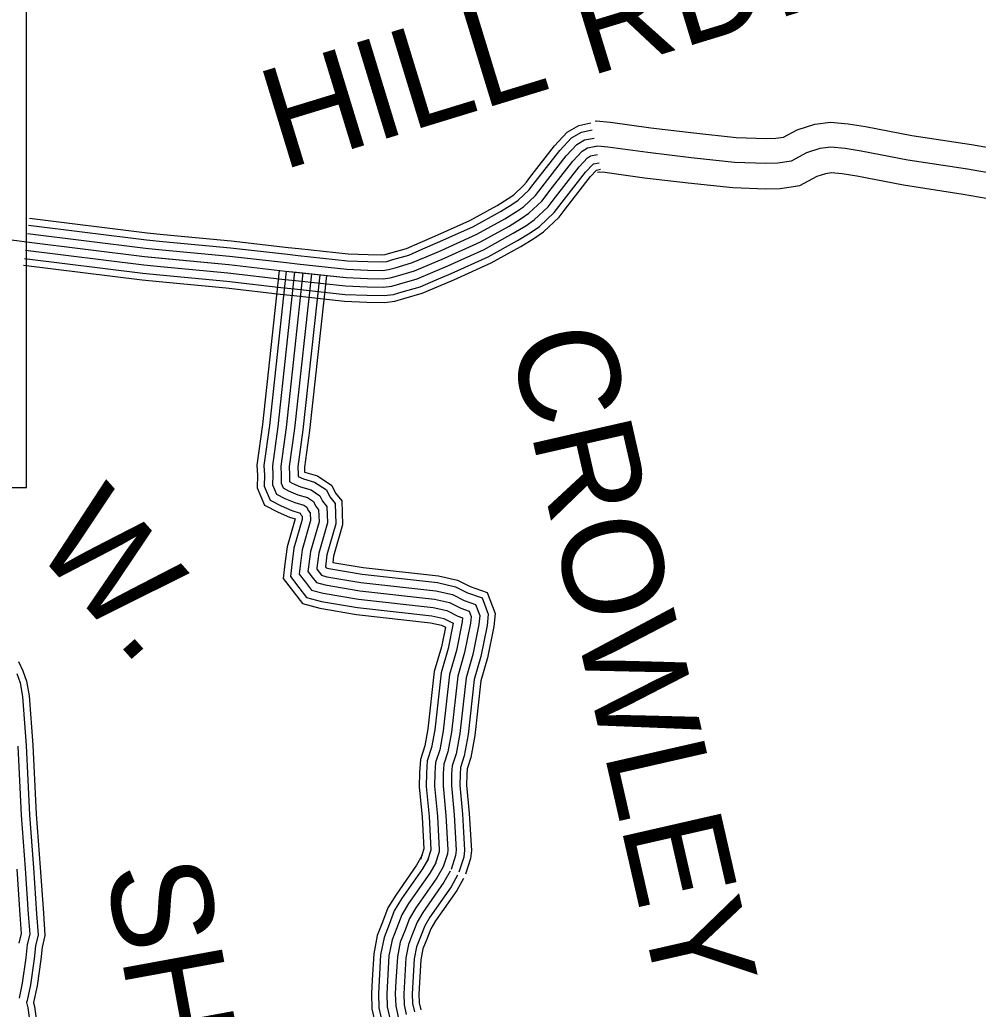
# Model space of a CAD drawing. Extents: x 1551132 to 1791609, y 378168 to 563823.
# Drawn here: x 1601513 to 1605043, y 416832 to 420474 of the extents above; entities that cross this region are included whole.
import ezdxf

# ---------------------------------------------------------------- set-up
doc = ezdxf.new("R2010")
doc.units = 0
for name, color, linetype in [('DESIGN - ROW - Right-of-Way and Easement Labels', 7, 'Continuous'), ('DESIGN - ROW - Right-of-Way Linework', 7, 'Continuous'), ('SURVEY - PROPERTY - Owners', 7, 'Continuous'), ('SURVEY - TRANSPORTATION - Roads', 7, 'Continuous')]:
    doc.layers.add(name, color=color, linetype=linetype)

msp = doc.modelspace()

# ---------------------------------------------------------------- linework, layer by layer
at = {"layer": 'DESIGN - ROW - Right-of-Way Linework'}
msp.add_lwpolyline([(1597488.096, 423032.795), (1597488.093, 418752.857), (1601538.14, 418752.86), (1601538.143, 423032.797), (1597488.096, 423032.795)], dxfattribs=at)
at = {"layer": 'SURVEY - PROPERTY - Owners'}
for points in [[(1603632.75, 420100.988), (1603635.958, 420101.655), (1603688.291, 420097.221), (1603837.404, 420076.321), (1603995.525, 420057.587), (1604151.48, 420041.087), (1604261.369, 420037.203), (1604297.385, 420038.204), (1604326.017, 420042.27), (1604375.866, 420069.629), (1604441.431, 420090.388), (1604498.622, 420097.53), (1604563.937, 420091.472), (1604627.369, 420081.647), (1604798.765, 420048.496), (1605017.284, 420014.62), (1605753.325, 419886.542)], [(1601538.032, 419656.833), (1601973.014, 419602.724), (1602282.457, 419573.115), (1602492.01, 419549.298), (1602715.555, 419525.239), (1602793.486, 419521.831), (1602851.46, 419520.789), (1602877.059, 419524.006), (1602903.659, 419531.881), (1602966.224, 419549.723), (1603076.813, 419596.916), (1603209.877, 419656.668), (1603314.924, 419714.911), (1603359.406, 419742.17), (1603387.756, 419761.704), (1603435.28, 419806.072), (1603461.179, 419840.564), (1603549.202, 419953.234), (1603583.876, 419990.694), (1603604.084, 420002.36), (1603641.492, 420010.152), (1603678.157, 420007.044), (1603825.771, 419986.352), (1603985.417, 419967.443), (1604145.096, 419950.543), (1604261.019, 419946.451), (1604305.034, 419947.668), (1604355.158, 419954.785), (1604411.715, 419985.836), (1604460.897, 420001.403), (1604500.072, 420006.294), (1604552.795, 420001.403), (1604611.811, 419992.261), (1604783.198, 419959.118), (1605002.56, 419925.109), (1605737.776, 419797.173)], [(1603640.45, 419913.008), (1603641.15, 419913.767), (1603647.241, 419915.033), (1603667.624, 419913.308), (1603813.679, 419892.833), (1603974.909, 419873.732), (1604138.463, 419856.424), (1604260.66, 419852.107), (1604312.992, 419853.557), (1604385.449, 419863.849), (1604448.981, 419898.725), (1604481.13, 419908.9), (1604501.571, 419911.459), (1604541.212, 419907.775), (1604595.636, 419899.35), (1604767.024, 419866.208), (1604987.252, 419832.065), (1605721.609, 419704.271)], [(1602555.992, 419542.414), (1602494.535, 418972.883), (1602474.343, 418830.937), (1602475.852, 418798.853), (1602475.385, 418768.802), (1602483.093, 418750.652), (1602502.926, 418740.327), (1602536.675, 418725.785), (1602572.491, 418715.209), (1602594.257, 418700.851), (1602601.998, 418684.7), (1602613.773, 418670.492), (1602615.09, 418626.39), (1602583.407, 418516.679), (1602576.549, 418460.686), (1602574.274, 418442.686), (1602589.949, 418422.41), (1602605.623, 418402.134), (1602637.472, 418393.626), (1602765.053, 418371.617), (1603040.405, 418341.308), (1603096.17, 418328.425), (1603137.827, 418307.741), (1603167.643, 418297.265), (1603175.326, 418277.107), (1603172.96, 418253.098), (1603151.302, 418145.236), (1603125.961, 418057.467), (1603102.786, 417851.454), (1603089.678, 417779.527), (1603074.978, 417733.676), (1603072.454, 417699.65), (1603071.737, 417653.573), (1603082.053, 417545.221), (1603089.111, 417418.067), (1603087.67, 417404.167), (1603071.695, 417355.666)], [(1603071.695, 417355.666), (1603048.854, 417315.481), (1602971.222, 417204.27), (1602948.223, 417165.927), (1602930.773, 417120.584), (1602914.265, 417078.65), (1602903.615, 417024.615), (1602898.565, 416934.413), (1602896.024, 416888.303), (1602897.507, 416844.16), (1602907.032, 416801.926)]]:
    msp.add_lwpolyline(points, dxfattribs=at)
at = {"layer": 'SURVEY - TRANSPORTATION - Roads'}
for points in [[(1600522.131, 420198.372), (1600547.698, 420187.588), (1600605.529, 420178.53), (1600707.485, 420176.697), (1600823.408, 420172.605), (1600967.271, 420166.013), (1601077.952, 420167.48), (1601108.584, 420158.721), (1601128.276, 420142.313), (1601140.55, 420126.821), (1601153.675, 420078.478), (1601176.108, 419991.884), (1601196.257, 419889.298), (1601213.09, 419824.846), (1601230.323, 419782.445), (1601261.697, 419747.811), (1601303.063, 419712.985), (1601332.729, 419694.418), (1601364.036, 419676.676), (1601390.344, 419673.334), (1601502.117, 419661.3), (1601538.141, 419656.817)], [(1603378.731, 419876.849), (1603391.539, 419893.908), (1603482.337, 420010.127), (1603528.528, 420060.02), (1603572.418, 420085.363), (1603616.276, 420094.505)], [(1603399.297, 419861.407), (1603411.955, 419878.265), (1603501.945, 419993.452), (1603544.752, 420039.695), (1603581.701, 420061.029), (1603621.525, 420069.329)], [(1603424.088, 419842.79), (1603436.571, 419859.415), (1603525.569, 419973.343), (1603564.318, 420015.194), (1603592.893, 420031.695), (1603627.842, 420038.978)], [(1601538.141, 419656.817), (1601973.014, 419602.724), (1602282.457, 419573.115), (1602492.01, 419549.298), (1602715.555, 419525.239), (1602793.486, 419521.831), (1602851.46, 419520.789), (1602877.059, 419524.006), (1602903.659, 419531.881), (1602966.224, 419549.723), (1603076.813, 419596.916), (1603209.877, 419656.668), (1603314.924, 419714.911), (1603359.406, 419742.17), (1603387.756, 419761.704), (1603435.28, 419806.072), (1603461.179, 419840.564), (1603549.202, 419953.234), (1603583.876, 419990.694), (1603604.084, 420002.36), (1603634.167, 420008.627)], [(1603448.879, 419824.181), (1603461.179, 419840.564), (1603549.202, 419953.234), (1603583.876, 419990.694), (1603604.084, 420002.36), (1603634.167, 420008.627)], [(1603473.67, 419805.572), (1603485.787, 419821.714), (1603572.835, 419933.125), (1603603.434, 419966.193), (1603615.276, 419973.026), (1603640.492, 419978.277)], [(1603498.462, 419786.955), (1603510.403, 419802.864), (1603596.459, 419913.016), (1603623, 419941.692), (1603626.467, 419943.692), (1603646.808, 419947.926)], [(1603518.228, 419772.113), (1603530.027, 419787.83), (1603615.301, 419896.983), (1603637.242, 419920.683), (1603651.85, 419923.733)], [(1602987.432, 419654.143), (1603041.63, 419677.277), (1603170.577, 419735.178), (1603270.725, 419790.705), (1603311.574, 419815.739), (1603332.64, 419830.256), (1603369.773, 419864.915), (1603378.739, 419876.865)], [(1602997.531, 419630.492), (1603051.947, 419653.718), (1603182.102, 419712.161), (1603283.683, 419768.479), (1603325.599, 419794.172), (1603348.798, 419810.155), (1603388.981, 419847.665), (1603399.306, 419861.423)], [(1603009.698, 419601.975), (1603064.38, 419625.317), (1603195.985, 419684.41), (1603299.299, 419741.695), (1603342.498, 419768.171), (1603368.281, 419785.93), (1603412.13, 419826.872), (1603424.097, 419842.815)], [(1603021.864, 419573.466), (1603076.813, 419596.916), (1603209.877, 419656.668), (1603314.924, 419714.911), (1603359.406, 419742.17), (1603387.756, 419761.704), (1603435.28, 419806.072), (1603448.888, 419824.197)], [(1603034.031, 419544.956), (1603089.246, 419568.515), (1603223.768, 419628.925), (1603330.549, 419688.127), (1603376.314, 419716.169), (1603407.23, 419737.478), (1603458.429, 419785.271), (1603473.679, 419805.58)], [(1603046.197, 419516.439), (1603101.679, 419540.115), (1603237.651, 419601.175), (1603346.165, 419661.343), (1603393.214, 419690.169), (1603426.713, 419713.253), (1603481.579, 419764.479), (1603498.47, 419786.971)], [(1601548.965, 419743.869), (1601982.605, 419689.926), (1602042.846, 419684.159)], [(1603055.897, 419493.705), (1603111.595, 419517.472), (1603248.726, 419579.057), (1603358.623, 419639.984), (1603406.697, 419669.443), (1603442.238, 419693.936), (1603500.036, 419747.895), (1603518.236, 419772.129)], [(1601545.791, 419718.343), (1601979.797, 419664.359), (1602040.396, 419658.559)], [(1601541.966, 419687.584), (1601976.405, 419633.541), (1602037.437, 419627.7)], [(1602042.821, 419684.159), (1602291.59, 419660.359), (1602501.651, 419636.484), (1602541.134, 419632.242)], [(1601538.141, 419656.817), (1601973.014, 419602.724), (1602034.487, 419596.841)], [(1602037.421, 419627.7), (1602285.681, 419603.949), (1602495.418, 419580.107), (1602535.067, 419575.849)], [(1602040.379, 419658.559), (1602288.906, 419634.783), (1602498.826, 419610.925), (1602538.384, 419606.666)], [(1602538.367, 419606.666), (1602720.23, 419587.099), (1602795.395, 419583.807), (1602848.135, 419582.857), (1602864.31, 419584.891), (1602886.359, 419591.424), (1602945.474, 419608.283), (1602997.548, 419630.5)], [(1602541.117, 419632.242), (1602722.171, 419612.75), (1602796.195, 419609.516), (1602846.76, 419608.608), (1602859.026, 419610.15), (1602879.184, 419616.117), (1602936.866, 419632.567), (1602987.457, 419654.151)], [(1601530.491, 419595.29), (1601966.231, 419541.089), (1602028.579, 419535.122)], [(1601534.316, 419626.049), (1601969.622, 419571.906), (1602031.537, 419565.981)], [(1602034.471, 419596.841), (1602282.457, 419573.115), (1602492.01, 419549.298), (1602531.751, 419545.023)], [(1602535.051, 419575.849), (1602717.896, 419556.165), (1602794.445, 419552.823), (1602849.802, 419551.823), (1602870.684, 419554.448), (1602895.009, 419561.648), (1602955.849, 419578.999), (1603009.715, 419601.991)], [(1601527.441, 419570.765), (1601963.531, 419516.513), (1602026.229, 419510.513)], [(1602031.521, 419565.981), (1602279.232, 419542.281), (1602488.602, 419518.489), (1602528.434, 419514.197)], [(1602531.734, 419545.023), (1602715.555, 419525.239), (1602793.486, 419521.831), (1602851.46, 419520.789), (1602877.059, 419524.006), (1602903.659, 419531.881), (1602966.224, 419549.723), (1603021.881, 419573.474)], [(1602028.562, 419535.122), (1602276.007, 419511.447), (1602485.193, 419487.671), (1602525.117, 419483.38)], [(1602468.785, 419551.823), (1602407.487, 418983.766), (1602386.337, 418835.087), (1602388.104, 418797.47), (1602387.395, 418751.602), (1602414.661, 418687.384), (1602465.268, 418661.041), (1602506.792, 418643.141), (1602526.917, 418637.207), (1602497.193, 418534.296), (1602489.509, 418471.52), (1602482.709, 418417.718), (1602554.358, 418325.032), (1602618.656, 418307.857), (1602752.786, 418284.715), (1603025.68, 418254.681), (1603066.387, 418245.272), (1603080.512, 418238.264), (1603066.021, 418166.07), (1603039.63, 418074.659), (1603015.955, 417864.237), (1603004.405, 417800.869), (1602988.272, 417750.543), (1602984.789, 417703.583), (1602983.956, 417650.09), (1602994.572, 417538.629), (1603001.063, 417421.609), (1602988.38, 417383.108)], [(1602494.352, 419549.065), (1602433.003, 418980.575), (1602412.136, 418833.871), (1602413.828, 418797.878), (1602413.186, 418756.644), (1602434.727, 418705.934), (1602476.31, 418684.283), (1602515.559, 418667.375), (1602545.833, 418658.433), (1602549.391, 418651.016), (1602552.441, 418647.341), (1602552.833, 418634.257), (1602522.467, 418529.129), (1602515.025, 418468.345), (1602509.55, 418425.035), (1602540.9, 418384.484), (1602569.382, 418347.641), (1602624.173, 418332.999), (1602756.386, 418310.199), (1603029.997, 418280.082), (1603075.12, 418269.656), (1603109.611, 418252.531), (1603091.02, 418159.962), (1603064.937, 418069.618), (1603041.413, 417860.487), (1603029.405, 417794.61), (1603013.697, 417745.601), (1603010.488, 417702.425), (1603009.697, 417651.107), (1603020.221, 417540.562), (1603026.938, 417419.559), (1603026.688, 417417.217), (1603012.805, 417375.066)], [(1602525.167, 419545.739), (1602463.769, 418976.733), (1602443.244, 418832.404), (1602444.844, 418798.361), (1602444.286, 418762.727), (1602458.91, 418728.293), (1602489.618, 418712.301), (1602526.117, 418696.576), (1602559.283, 418686.784), (1602570.016, 418679.7), (1602575.691, 418667.858), (1602583.107, 418658.916), (1602583.957, 418630.324), (1602552.941, 418522.904), (1602545.783, 418464.511), (1602541.916, 418433.86), (1602565.424, 418403.451), (1602587.507, 418374.884), (1602630.823, 418363.317), (1602760.72, 418340.908), (1603035.205, 418310.691), (1603085.645, 418299.04), (1603125.753, 418279.123), (1603143.752, 418272.798), (1603142.261, 418257.681), (1603121.161, 418152.603), (1603095.453, 418063.543), (1603072.104, 417855.97), (1603059.546, 417787.069), (1603044.338, 417739.634), (1603041.471, 417701.041), (1603040.713, 417652.34), (1603051.137, 417542.887), (1603058.02, 417418.809), (1603057.179, 417410.692), (1603042.254, 417365.366)], [(1602555.992, 419542.414), (1602494.535, 418972.883), (1602474.343, 418830.937), (1602475.852, 418798.853), (1602475.385, 418768.802), (1602483.093, 418750.652), (1602502.926, 418740.327), (1602536.675, 418725.785), (1602572.491, 418715.209), (1602594.257, 418700.851), (1602601.998, 418684.7), (1602613.773, 418670.492), (1602615.09, 418626.39), (1602583.407, 418516.679), (1602576.549, 418460.686), (1602574.274, 418442.686), (1602589.949, 418422.41), (1602605.623, 418402.134), (1602637.472, 418393.626), (1602765.053, 418371.617), (1603040.405, 418341.308), (1603096.17, 418328.425), (1603137.827, 418307.741), (1603167.643, 418297.265), (1603175.326, 418277.107), (1603172.96, 418253.098), (1603151.302, 418145.236), (1603125.961, 418057.467), (1603102.786, 417851.454), (1603089.678, 417779.527), (1603074.978, 417733.676), (1603072.454, 417699.65), (1603071.737, 417653.573), (1603082.053, 417545.221), (1603089.111, 417418.067), (1603087.67, 417404.167), (1603071.695, 417355.666)], [(1602555.992, 419542.414), (1602494.535, 418972.883), (1602474.343, 418830.937), (1602475.852, 418798.853), (1602475.385, 418768.802), (1602483.093, 418750.652), (1602502.926, 418740.327), (1602536.675, 418725.785), (1602572.491, 418715.209), (1602594.257, 418700.851), (1602601.998, 418684.7), (1602613.773, 418670.492), (1602615.09, 418626.39), (1602583.407, 418516.679), (1602576.549, 418460.686), (1602574.274, 418442.686), (1602589.949, 418422.41), (1602605.623, 418402.134), (1602637.472, 418393.626), (1602765.053, 418371.617), (1603040.405, 418341.308), (1603096.17, 418328.425), (1603137.827, 418307.741), (1603167.643, 418297.265), (1603175.326, 418277.107), (1603172.96, 418253.098), (1603151.302, 418145.236), (1603125.961, 418057.467), (1603102.786, 417851.454), (1603089.678, 417779.527), (1603074.978, 417733.676), (1603072.454, 417699.65), (1603071.737, 417653.573), (1603082.053, 417545.221), (1603089.111, 417418.067), (1603087.67, 417404.167), (1603071.695, 417355.666)], [(1602586.816, 419539.089), (1602525.3, 418969.033), (1602505.443, 418829.471), (1602506.859, 418799.345), (1602506.484, 418774.878), (1602507.276, 418773.011), (1602516.234, 418768.352), (1602547.233, 418754.994), (1602585.699, 418743.635), (1602618.498, 418722.001), (1602628.306, 418701.542), (1602644.439, 418682.067), (1602646.222, 418622.457), (1602613.873, 418510.454), (1602607.315, 418456.861), (1602606.632, 418451.511), (1602623.739, 418429.385), (1602644.122, 418423.935), (1602769.386, 418402.326), (1603045.605, 418371.926), (1603106.695, 418357.809), (1603149.902, 418336.358), (1603191.484, 418321.749), (1603206.892, 418281.332), (1603203.659, 418248.514), (1603181.443, 418137.87), (1603156.468, 418051.392), (1603133.469, 417846.937), (1603119.811, 417771.985), (1603105.619, 417727.717), (1603103.436, 417698.258), (1603102.761, 417654.807), (1603112.969, 417547.554), (1603120.202, 417417.326), (1603118.161, 417397.642), (1603101.136, 417345.965)], [(1602528.417, 419514.197), (1602713.213, 419494.313), (1602792.528, 419490.838), (1602853.118, 419489.755), (1602883.434, 419493.563), (1602912.308, 419502.114), (1602976.599, 419520.447), (1603034.047, 419544.956)], [(1602617.632, 419535.764), (1602556.066, 418965.191), (1602536.55, 418828.004), (1602537.875, 418799.828), (1602537.767, 418792.828), (1602557.791, 418784.195), (1602598.915, 418772.053), (1602642.739, 418743.143), (1602654.606, 418718.384), (1602675.105, 418693.642), (1602677.347, 418618.524), (1602644.347, 418504.229), (1602638.972, 418460.369), (1602641.864, 418456.628), (1602650.772, 418454.253), (1602773.719, 418433.035), (1603050.813, 418402.535), (1603117.22, 418387.193), (1603161.977, 418364.976), (1603215.334, 418346.225), (1603238.458, 418285.548), (1603234.358, 418243.931), (1603211.584, 418130.511), (1603186.984, 418045.317), (1603164.16, 417842.42), (1603149.952, 417764.443), (1603136.26, 417721.75), (1603134.419, 417696.875), (1603133.777, 417656.04), (1603143.885, 417549.879), (1603151.285, 417416.576), (1603148.652, 417391.117), (1603130.585, 417336.265)], [(1602642.206, 419533.114), (1602580.591, 418962.124), (1602561.35, 418826.829), (1602562.174, 418809.22), (1602566.216, 418807.478), (1602609.448, 418794.72), (1602662.064, 418760.002), (1602675.58, 418731.81), (1602699.563, 418702.876), (1602702.171, 418615.39), (1602668.638, 418499.27), (1602665.88, 418476.728), (1602777.178, 418457.528), (1603054.954, 418426.952), (1603125.611, 418410.627), (1603171.61, 418387.784), (1603234.342, 418365.751), (1603263.624, 418288.915), (1603258.833, 418240.272), (1603235.608, 418124.636), (1603211.309, 418040.467), (1603188.626, 417838.82), (1603173.976, 417758.426), (1603160.693, 417717), (1603159.118, 417695.766), (1603158.518, 417657.024), (1603168.543, 417551.737), (1603176.076, 417415.984), (1603172.959, 417385.916), (1603154.06, 417328.54)], [(1602026.212, 419510.513), (1602273.432, 419486.863), (1602482.477, 419463.104), (1602522.476, 419458.804)], [(1602522.459, 419458.804), (1602709.013, 419438.72), (1602790.811, 419435.145), (1602856.11, 419433.97), (1602894.892, 419438.845), (1602927.858, 419448.604), (1602995.248, 419467.821), (1603055.913, 419493.713)], [(1602525.101, 419483.38), (1602710.88, 419463.379), (1602791.578, 419459.854), (1602854.785, 419458.721), (1602889.809, 419463.121), (1602920.958, 419472.338), (1602986.973, 419491.163), (1603046.214, 419516.447)], [(1601508.174, 418111.785), (1601524.79, 418077.15), (1601538.49, 418039.741), (1601547.889, 417985.731), (1601561.556, 417803.801), (1601573.597, 417549.195), (1601588.48, 417353.473), (1601599.879, 417184.844), (1601605.771, 417103.516), (1601595.513, 417060.424), (1601591.104, 417014.247), (1601577.005, 416917.57), (1601564.272, 416856.343), (1601563.597, 416854.568), (1601567.08, 416841.985), (1601580.371, 416741.89)], [(1601501.991, 418067.533), (1601514.524, 418033.316), (1601523.332, 417982.681), (1601536.881, 417802.293), (1601548.931, 417547.67), (1601563.83, 417351.706), (1601575.222, 417183.118), (1601580.838, 417105.533), (1601571.072, 417064.482), (1601566.563, 417017.206), (1601552.655, 416921.87), (1601540.472, 416863.302), (1601537.614, 416855.785), (1601542.805, 416837.034), (1601555.88, 416738.573)], [(1601505.932, 417800.393), (1601517.981, 417545.761), (1601532.906, 417349.481), (1601544.297, 417180.952), (1601549.58, 417108.058), (1601540.422, 417069.565), (1601535.772, 417020.914), (1601522.114, 416927.27), (1601510.623, 416872.019)], [(1602995.438, 417399.017), (1602974.606, 417362.357), (1602897.566, 417251.996), (1602869.091, 417204.528), (1602849.033, 417152.402), (1602829.742, 417103.401), (1602816.376, 417035.599), (1602810.984, 416939.28), (1602808.226, 416889.245), (1602810.117, 416832.935), (1602823.425, 416773.925)], [(1603017.796, 417386.308), (1602996.372, 417348.615), (1602919.157, 417238.004), (1602892.291, 417193.211), (1602873, 417143.077), (1602854.525, 417096.142), (1602841.959, 417032.382), (1602836.659, 416937.854), (1602833.967, 416888.97), (1602835.742, 416836.227), (1602847.942, 416782.134)], [(1603044.746, 417370.983), (1603022.613, 417332.048), (1602945.19, 417221.137), (1602920.257, 417179.569), (1602901.882, 417131.826), (1602884.391, 417087.4), (1602872.783, 417028.499), (1602867.616, 416936.129), (1602865, 416888.637), (1602866.624, 416840.194), (1602877.483, 416792.034)], [(1601501.99, 417347.264), (1601513.373, 417178.785), (1601518.315, 417110.583), (1601509.765, 417074.649)], [(1601501.99, 417347.264), (1601513.373, 417178.785), (1601518.315, 417110.583), (1601509.765, 417074.649)], [(1603071.695, 417355.666), (1603048.854, 417315.481), (1602971.222, 417204.27), (1602948.223, 417165.927), (1602930.773, 417120.584), (1602914.265, 417078.65), (1602903.615, 417024.615), (1602898.565, 416934.413), (1602896.024, 416888.303), (1602897.507, 416844.16), (1602907.032, 416801.926)], [(1603071.695, 417355.666), (1603048.854, 417315.481), (1602971.222, 417204.27), (1602948.223, 417165.927), (1602930.773, 417120.584), (1602914.265, 417078.65), (1602903.615, 417024.615), (1602898.565, 416934.413), (1602896.024, 416888.303), (1602897.507, 416844.16), (1602907.032, 416801.926)], [(1603098.644, 417340.349), (1603075.095, 417298.914), (1602997.255, 417187.403), (1602976.189, 417152.285), (1602959.664, 417109.342), (1602944.139, 417069.9), (1602934.448, 417020.732), (1602929.515, 416932.696), (1602927.048, 416887.97), (1602928.39, 416848.127), (1602936.581, 416811.818)], [(1603125.594, 417325.023), (1603101.336, 417282.347), (1603023.288, 417170.536), (1603004.155, 417138.643), (1602988.547, 417098.092), (1602974.005, 417061.158), (1602965.272, 417016.848), (1602960.472, 416930.971), (1602958.081, 416887.637), (1602959.272, 416852.094), (1602966.122, 416821.718)], [(1603147.085, 417312.815), (1603122.252, 417269.138), (1603044.046, 417157.085), (1603026.454, 417127.768), (1603011.58, 417089.125), (1602997.83, 417054.183), (1602989.855, 417013.757), (1602985.147, 416929.604), (1602982.822, 416887.37), (1602983.897, 416855.252), (1602989.68, 416829.602)]]:
    msp.add_lwpolyline(points, dxfattribs=at)

# ---------------------------------------------------------------- texts
at = {"layer": 'DESIGN - ROW - Right-of-Way and Easement Labels'}
for s, height, rotation, p in [('HILL RD.', 369.993, 17.005939, (1602478.094, 419919.091)), ('CROWLEY', 370.0087, 282.861056, (1603315.365, 419304.184)), ('W.', 370.0014, 311.652072, (1601553.248, 418538.921)), ('SHEEPNECK', 370.009, 280.397431, (1601827.066, 417348.873))]:
    msp.add_text(s, height=height, rotation=rotation, dxfattribs=at).set_placement(p)

doc.saveas('drawing.dxf')
